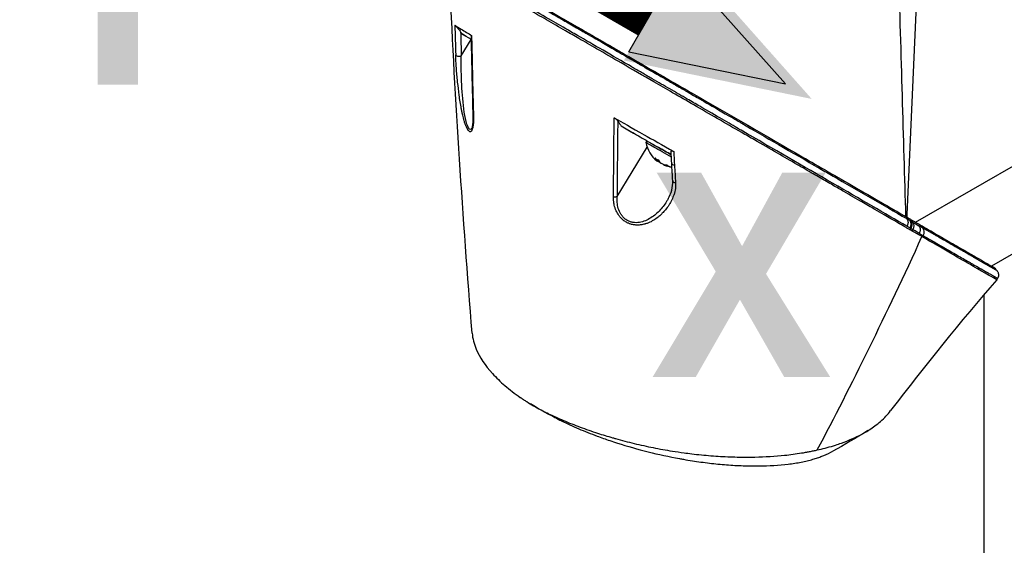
# Model space of a CAD drawing. Header units: millimetres. Extents: x 0 to 4378, y 0 to 2397.
# Tile 321 of 330: x 2554 to 2702, y 1828 to 1907. Entities that reach past the tile are written whole.
import ezdxf

# ---------------------------------------------------------------- set-up
doc = ezdxf.new("R2010")
doc.units = ezdxf.units.MM
doc.header["$LTSCALE"] = 0.2
for name, color, linetype in [('01_Object Line', 4, 'Continuous'), ('07_Special Line2', 76, 'Continuous'), ('12_Before Rev.Num.', 5, 'Continuous')]:
    doc.layers.add(name, color=color, linetype=linetype)
doc.layers.add('14_Mark', color=7, linetype='Continuous', true_color=0xe03c31)
doc.styles.add('Rainbow-5.0 Style', font='malgunsl.ttf')

# ---------------------------------------------------------------- blocks, each defined once
blk = doc.blocks.new('A$C36afca62')
h = blk.add_hatch(color=256)
h.dxf.hatch_style = 1
h.paths.add_polyline_path([(6, 0, 1), (-6, 0, 1)])
at = {"layer": '07_Special Line2'}
blk.add_hatch(color=256, dxfattribs=at).paths.add_polyline_path([(51.084, 29.494), (33.418, 25.878), (39.12, 16.002)])
at = {"layer": '12_Before Rev.Num.'}
blk.add_hatch(color=256, dxfattribs=at).paths.add_polyline_path([(0, 58.987), (-5.702, 41.88), (5.702, 41.88)])
at = {"layer": '14_Mark'}
blk.add_hatch(color=256, dxfattribs=at).paths.add_polyline_path([(51.084, -29.494), (39.12, -16.002), (33.418, -25.878)])
blk.add_circle((0, 0), 6)
at = {"layer": '07_Special Line2'}
for p, q in [((48.615, 28.068), (33.893, 25.055)), ((38.645, 16.825), (48.615, 28.068)), ((38.645, 16.825), (33.893, 25.055))]:
    blk.add_line(p, q, dxfattribs=at)
at = {"layer": '07_Special Line2', "const_width": 6}
blk.add_lwpolyline([(36.269, 20.94), (0, 0)], dxfattribs=at)
at = {"layer": '12_Before Rev.Num.'}
for p, q in [((0, 56.136), (-4.752, 41.88)), ((4.752, 41.88), (0, 56.136)), ((4.752, 41.88), (-4.752, 41.88))]:
    blk.add_line(p, q, dxfattribs=at)
at = {"layer": '12_Before Rev.Num.', "const_width": 6}
blk.add_lwpolyline([(0, 41.88), (0, 0)], dxfattribs=at)
at = {"layer": '14_Mark'}
for p, q in [((33.893, -25.055), (38.645, -16.825)), ((48.615, -28.068), (38.645, -16.825)), ((33.893, -25.055), (48.615, -28.068))]:
    blk.add_line(p, q, dxfattribs=at)
at = {"layer": '14_Mark', "const_width": 6}
blk.add_lwpolyline([(36.269, -20.94), (0, 0)], dxfattribs=at)
at = {"insert": (-21.407, -18.551), "char_height": 19.2, "attachment_point": 4, "style": 'Rainbow-5.0 Style'}
blk.add_mtext('{\\fMalgun Gothic Semilight|b1|i0|c129|p50;T}', dxfattribs=at)
at = {"layer": '07_Special Line2', "insert": (43.221, 5.18), "char_height": 19.2, "attachment_point": 4, "style": 'Rainbow-5.0 Style'}
blk.add_mtext('{\\fMalgun Gothic Semilight|b1|i0|c129|p50;Y}', dxfattribs=at)
at = {"layer": '12_Before Rev.Num.', "insert": (-24.704, 42.87), "char_height": 19.2, "attachment_point": 4, "style": 'Rainbow-5.0 Style'}
blk.add_mtext('{\\fMalgun Gothic Semilight|b1|i0|c129|p50;Z}', dxfattribs=at)
at = {"layer": '14_Mark', "insert": (36.133, -46.025), "char_height": 19.2, "attachment_point": 4, "style": 'Rainbow-5.0 Style'}
blk.add_mtext('{\\fMalgun Gothic Semilight|b1|i0|c129|p50;X}', dxfattribs=at)
blk = doc.blocks.new('A$C3fd8c262_1')
for p, q in [((-48.91, 1056.96), (-50.61, 1018.32)), ((-117.65, 1042.17), (-116.14, 1044.66)), ((-117.01, 1045.16), (-117.44, 1045.41)), ((-51.26, 1035.57), (-51.26, 1035.57)), ((-49.3, 1017.15), (-16.4, 1036.15)), ((-93.6, 1031.65), (-91.71, 1030.55)), ((-94.2, 1021.01), (-89.69, 1028.46)), ((-89.72, 1029.4), (-89.87, 1029.14)), ((-51.01, 1027.22), (-51.01, 1027.22)), ((-88, 1026.49), (-88.1, 1026.31)), ((-87.72, 1026.13), (-87.74, 1026.1)), ((-87.19, 1025.87), (-87.23, 1025.81)), ((-50.61, 1018.32), (-50.63, 1017.92)), ((-24.48, 1018.29), (-37.88, 1010.56)), ((-49.97, 1016.77), (-49.97, 1016.77)), ((-49.99, 1016.2), (-50.1, 1016)), ((-49.79, 1015.82), (-49.68, 1016.02)), ((-37.08, 1009.89), (-37.08, 1009.89)), ((-36.95, 1008.71), (-37.08, 1008.48)), ((-39, 1006.25), (-39, 739.09))]:
    blk.add_line(p, q)
for start, end in [(190.2388, 232.0131), (247.9842, 263.2518)]:
    blk.add_arc((-85.42, 1029.95), 4.52, start, end)
for centre, major_axis, ratio, start_param, end_param in [((-39.74, 1054.52), (19.5, -33.77), 0.57735, 0, 2.339416), ((-42.92, 1052.68), (19.5, -33.77), 0.57735, 0, 2.223644), ((-42.92, 1052.68), (19.5, -33.77), 0.57735, 0, 2.223644), ((545.53, 1456.77), (485.25, 793.42), 0.571965, 2.416804, 2.42289), ((-78.28, 1058.97), (-33.48, 0), 0.57735, 2.492352, 2.492357), ((-78.28, 1058.97), (-35, 0), 0.57735, 2.439019, 2.439024), ((555.84, 1455.19), (-493.57, -794.91), 0.577143, 5.56265, 5.56757), ((-87, 1027.84), (30.73, -17.74), 0.000024, 2.817309, 3.006026), ((889.26, 1657.38), (-682.42, -1287.02), 0.573887, 5.480173, 5.482211), ((883.97, 1654.27), (-678.78, -1280.44), 0.573825, 5.482155, 5.490384), ((-51.36, 1035.19), (0.209, 0.668), 0.389271, 4.215986, 4.216649), ((-48.71, 1037.45), (-5.56, 0), 0.57735, 1.101371, 1.101415), ((-78.28, 1044.52), (32.19, 0), 0.57735, 5.710474, 5.710486), ((-78.28, 1018.39), (-35.31, 0), 0.57735, 3.835573, 3.835581), ((-42.92, 1052.68), (17.55, -30.4), 0.57735, 5.161829, 5.161837), ((-86.88, 1027.42), (-2.99, 1.73), 0.000011, 4.42471, 6.283194), ((-86.73, 1027.68), (-2.99, 1.73), 0.000011, 4.483483, 5.134765), ((-85.67, 1030.1), (-2.25, -3.9), 0.57735, 5.955471, 6.202618), ((-86.14, 1030.37), (-2.14, -3.71), 0.816497, 6.198419, 6.36799), ((564.41, 1445.73), (-444.39, -818.33), 0.582049, 5.52716, 5.529889), ((-85.6, 1030.05), (-2.25, -3.9), 0.816497, 6.169141, 6.202651), ((-85.24, 1029.84), (-2.25, -3.9), 0.816497, 6.087697, 6.202651), ((-85.16, 1029.8), (-2.25, -3.9), 0.57735, 5.955471, 6.202618), ((-85.67, 1030.1), (-2.25, -3.9), 0.57735, 0.08054, 0.114044), ((-85.6, 1030.05), (-2.25, -3.9), 0.816497, 0.080573, 0.327719), ((-85.24, 1029.84), (-2.25, -3.9), 0.816497, 0.080573, 0.327719), ((-84.39, 1029.36), (-2.14, -3.71), 0.57735, 6.198386, 6.367958), ((-85.48, 1026.03), (-0.499, -0.028), 0.593353, 0.021487, 1.372534), ((550.83, 1436.85), (-435.14, -801.08), 0.58212, 5.529953, 5.533564), ((-78.28, 1042.07), (-35.75, 0), 0.57735, 1.092743, 1.092745), ((-85.33, 1023.39), (-0.499, -0.03), 0.595357, 0, 0.000029), ((-85.33, 1023.39), (-0.499, -0.03), 0.595357, 0.000029, 1.379275), ((-78.28, 1007.86), (35.42, 0), 0.57735, 0.683997, 0.683998), ((-108.46, 1049.96), (71.52, -41.33), 0.000458, 0.617321, 0.628447), ((-50.39, 1016.43), (0.5, 0.866), 0.81651, 4.712415, 6.027087), ((-48.86, 1015.55), (0.499, 0.867), 0.824099, 4.711513, 6.025545)]:
    blk.add_ellipse(centre, major_axis=major_axis, ratio=ratio, start_param=start_param, end_param=end_param)
for points, knots in [([(-11.5, 1040.26), (-11.68, 1044.46), (-12.54, 1048.99), (-15.49, 1058.06), (-17.53, 1062.53), (-21.27, 1068.85), (-22.62, 1070.87), (-26.19, 1075.64), (-28.5, 1078.24), (-33.56, 1083.02), (-36.29, 1085.1), (-39.03, 1086.72)], [0.000001, 0.000001, 0.000001, 0.000001, 1.509107, 1.509107, 2.980726, 2.980726, 3.709428, 3.709428, 4.786993, 4.786993, 5.948512, 5.948512, 5.948512, 5.948512]), ([(-39.19, 1081.09), (-37.11, 1079.47), (-35.09, 1077.6), (-29.86, 1072), (-26.88, 1067.93), (-21.84, 1059.14), (-19.84, 1054.49), (-17.11, 1045.24), (-16.4, 1040.72), (-16.4, 1036.57)], [0.633852, 0.633852, 0.633852, 0.633852, 1.529963, 1.529963, 3.044033, 3.044033, 4.566466, 4.566466, 6.088612, 6.088612, 6.088612, 6.088612]), ([(-50.1, 1016), (-50.13, 1016.02), (-50.17, 1016.04), (-50.23, 1016.08), (-50.26, 1016.09), (-50.36, 1016.15), (-50.43, 1016.19), (-50.62, 1016.3), (-50.75, 1016.38), (-50.98, 1016.5), (-51.06, 1016.56), (-51.51, 1016.81), (-51.87, 1017.02), (-52.49, 1017.38), (-52.74, 1017.52), (-53.33, 1017.86), (-53.67, 1018.06), (-54.47, 1018.52), (-54.94, 1018.79), (-56.05, 1019.44), (-56.7, 1019.81), (-58.25, 1020.71), (-59.17, 1021.23), (-60.64, 1022.08), (-61.18, 1022.4), (-62.36, 1023.08), (-63, 1023.45), (-64, 1024.02), (-64.35, 1024.23), (-65.5, 1024.89), (-66.33, 1025.37), (-68.12, 1026.4), (-69.09, 1026.96), (-71.21, 1028.19), (-72.37, 1028.86), (-74.18, 1029.9), (-74.81, 1030.27), (-76.66, 1031.33), (-77.89, 1032.04), (-80.3, 1033.44), (-81.48, 1034.12), (-83.73, 1035.41), (-84.78, 1036.02), (-86.78, 1037.18), (-87.72, 1037.72), (-90.3, 1039.21), (-91.95, 1040.16), (-94.84, 1041.83), (-96.06, 1042.54), (-98.19, 1043.77), (-99.09, 1044.29), (-100.65, 1045.18), (-101.31, 1045.56), (-102.93, 1046.5), (-103.88, 1047.05), (-105.26, 1047.85), (-105.71, 1048.11), (-106.38, 1048.49), (-106.6, 1048.62), (-106.92, 1048.81), (-107.03, 1048.87), (-107.19, 1048.96), (-107.25, 1048.99), (-107.33, 1049.04), (-107.35, 1049.06), (-107.41, 1049.09), (-107.43, 1049.1), (-107.46, 1049.12)], [-7.729592, -7.729592, -7.729592, -7.729592, -7.71044, -7.71044, -7.69072, -7.69072, -7.65201, -7.65201, -7.574312, -7.574312, -7.522506, -7.522506, -7.315221, -7.315221, -7.177151, -7.177151, -6.993063, -6.993063, -6.7477, -6.7477, -6.420577, -6.420577, -5.984557, -5.984557, -5.735856, -5.735856, -5.451942, -5.451942, -5.300422, -5.300422, -4.9539, -4.9539, -4.557704, -4.557704, -4.105179, -4.105179, -3.863816, -3.863816, -3.40942, -3.40942, -2.98401, -2.98401, -2.611687, -2.611687, -2.28576, -2.28576, -1.715015, -1.715015, -1.28633, -1.28633, -0.964845, -0.964845, -0.723574, -0.723574, -0.36177, -0.36177, -0.180858, -0.180858, -0.090444, -0.090444, -0.045229, -0.045229, -0.022617, -0.022617, -0.011309, -0.011309, -0.000001, -0.000001, -0.000001, -0.000001]), ([(-50.59, 1016.55), (-53.9, 1018.46), (-57.68, 1020.65), (-61.78, 1023.02), (-66.06, 1025.5), (-70.7, 1028.18), (-75.55, 1030.99), (-75.62, 1031.03), (-75.72, 1031.09), (-75.77, 1031.12), (-75.82, 1031.15), (-75.87, 1031.18), (-75.92, 1031.21), (-77.28, 1031.99), (-79.21, 1033.11), (-81.77, 1034.59), (-82.36, 1034.94), (-82.99, 1035.3), (-83.65, 1035.68), (-84.47, 1036.16), (-85.35, 1036.66), (-86.27, 1037.2), (-87.11, 1037.68), (-87.99, 1038.19), (-88.91, 1038.73), (-89.37, 1038.99), (-89.85, 1039.27), (-90.33, 1039.55), (-90.57, 1039.69), (-90.81, 1039.83), (-91.06, 1039.97), (-91.3, 1040.11), (-91.58, 1040.27), (-91.8, 1040.4), (-91.84, 1040.42), (-91.88, 1040.45), (-91.92, 1040.47), (-95.03, 1042.27), (-97.8, 1043.87), (-100.16, 1045.24), (-100.5, 1045.43), (-100.82, 1045.62), (-101.14, 1045.8), (-102.2, 1046.42), (-103.17, 1046.98), (-104.05, 1047.49), (-105.32, 1048.22), (-106.39, 1048.84), (-107.31, 1049.37)], [0, 0, 0, 0, 0.243156, 0.243156, 0.243156, 0.496094, 0.496094, 0.496094, 0.49988, 0.49988, 0.49988, 0.504451, 0.504451, 0.504451, 0.625, 0.625, 0.625, 0.652935, 0.652935, 0.652935, 0.6875, 0.6875, 0.6875, 0.71875, 0.71875, 0.71875, 0.734375, 0.734375, 0.734375, 0.742187, 0.742187, 0.742187, 0.75, 0.75, 0.75, 0.751384, 0.751384, 0.751384, 0.859711, 0.859711, 0.859711, 0.875, 0.875, 0.875, 0.92633, 0.92633, 0.92633, 1, 1, 1, 1]), ([(-106.51, 1049.99), (-105.56, 1049.44), (-104.49, 1048.83), (-103.32, 1048.15), (-103.29, 1048.13), (-103.25, 1048.11), (-103.22, 1048.1), (-102.61, 1047.74), (-101.98, 1047.38), (-101.31, 1046.99), (-100.98, 1046.8), (-100.64, 1046.61), (-100.29, 1046.41), (-100.12, 1046.31), (-99.95, 1046.2), (-99.77, 1046.1), (-99.69, 1046.05), (-99.6, 1046), (-99.51, 1045.95), (-99.51, 1045.95), (-99.51, 1045.95), (-99.5, 1045.95), (-99.41, 1045.9), (-99.29, 1045.82), (-99.23, 1045.79), (-98.42, 1045.32), (-97.36, 1044.71), (-96.02, 1043.93), (-95.36, 1043.55), (-94.62, 1043.13), (-93.82, 1042.66), (-93.42, 1042.43), (-93.01, 1042.19), (-92.57, 1041.94), (-92.36, 1041.82), (-92.14, 1041.69), (-91.91, 1041.56), (-91.8, 1041.49), (-91.69, 1041.43), (-91.57, 1041.36), (-91.53, 1041.34), (-91.48, 1041.31), (-91.43, 1041.28), (-91.42, 1041.28), (-91.41, 1041.27), (-91.4, 1041.26), (-91.34, 1041.23), (-91.24, 1041.17), (-91.23, 1041.16), (-90.92, 1040.98), (-90.09, 1040.5), (-88.74, 1039.72), (-88.06, 1039.33), (-87.25, 1038.87), (-86.32, 1038.33), (-85.86, 1038.06), (-85.36, 1037.77), (-84.84, 1037.47), (-84.57, 1037.31), (-84.3, 1037.16), (-84.02, 1037), (-83.88, 1036.92), (-83.74, 1036.83), (-83.6, 1036.75), (-83.53, 1036.71), (-83.46, 1036.67), (-83.38, 1036.63), (-83.36, 1036.61), (-83.33, 1036.6), (-83.3, 1036.58), (-83.29, 1036.57), (-83.28, 1036.57), (-83.27, 1036.56), (-83.23, 1036.54), (-83.17, 1036.5), (-83.16, 1036.5), (-82.05, 1035.85), (-79.88, 1034.6), (-76.81, 1032.83), (-76.59, 1032.7), (-76.37, 1032.57), (-76.14, 1032.44), (-76.03, 1032.37), (-75.91, 1032.31), (-75.79, 1032.24), (-75.74, 1032.2), (-75.68, 1032.17), (-75.62, 1032.14), (-75.59, 1032.12), (-75.56, 1032.1), (-75.53, 1032.08), (-75.49, 1032.06), (-75.46, 1032.04), (-75.44, 1032.03), (-72.03, 1030.06), (-67.98, 1027.72), (-63.68, 1025.23), (-63.03, 1024.86), (-62.37, 1024.47), (-61.71, 1024.09), (-58.01, 1021.96), (-54.19, 1019.74), (-50.63, 1017.69)], [0, 0, 0, 0, 0.06075, 0.06075, 0.06075, 0.0625, 0.0625, 0.0625, 0.09375, 0.09375, 0.09375, 0.109375, 0.109375, 0.109375, 0.117188, 0.117188, 0.117188, 0.120939, 0.120939, 0.120939, 0.121094, 0.121094, 0.121094, 0.125, 0.125, 0.125, 0.1875, 0.1875, 0.1875, 0.21875, 0.21875, 0.21875, 0.234375, 0.234375, 0.234375, 0.242188, 0.242188, 0.242188, 0.246094, 0.246094, 0.246094, 0.247666, 0.247666, 0.247666, 0.248047, 0.248047, 0.248047, 0.25, 0.25, 0.25, 0.3125, 0.3125, 0.3125, 0.34375, 0.34375, 0.34375, 0.359375, 0.359375, 0.359375, 0.367187, 0.367187, 0.367187, 0.371094, 0.371094, 0.371094, 0.373047, 0.373047, 0.373047, 0.373765, 0.373765, 0.373765, 0.374023, 0.374023, 0.374023, 0.37516, 0.37516, 0.37516, 0.484375, 0.484375, 0.484375, 0.492187, 0.492187, 0.492187, 0.496094, 0.496094, 0.496094, 0.498047, 0.498047, 0.498047, 0.498931, 0.498931, 0.498931, 0.5, 0.5, 0.5, 0.75, 0.75, 0.75, 0.788006, 0.788006, 0.788006, 1, 1, 1, 1]), ([(-106.19, 1050), (-105.57, 1049.64), (-104.93, 1049.27), (-103.6, 1048.51), (-102.93, 1048.12), (-100.84, 1046.91), (-99.4, 1046.08), (-96.93, 1044.65), (-95.93, 1044.08), (-94.34, 1043.16), (-93.77, 1042.83), (-92.52, 1042.11), (-91.86, 1041.73), (-89.43, 1040.32), (-87.66, 1039.3), (-84.9, 1037.71), (-83.91, 1037.14), (-77.34, 1033.34), (-71.7, 1030.09), (-65.7, 1026.62), (-65.06, 1026.25), (-63.07, 1025.11), (-61.75, 1024.34), (-59.1, 1022.81), (-57.77, 1022.04), (-55.13, 1020.52), (-53.83, 1019.77), (-52.28, 1018.88), (-51.97, 1018.7), (-51.43, 1018.39), (-51.22, 1018.26), (-50.86, 1018.05), (-50.68, 1017.95), (-50.43, 1017.81), (-50.42, 1017.8), (-50.12, 1017.63), (-49.99, 1017.55), (-49.73, 1017.4), (-49.6, 1017.33), (-49.37, 1017.19), (-49.27, 1017.14), (-49.1, 1017.04), (-49.04, 1017), (-48.9, 1016.92), (-48.83, 1016.88), (-48.55, 1016.72), (-48.35, 1016.61), (-47.88, 1016.34), (-47.6, 1016.18), (-46.24, 1015.39), (-45.23, 1014.8), (-43.43, 1013.76), (-42.63, 1013.3), (-40.58, 1012.12), (-39.51, 1011.51), (-38.59, 1010.97), (-38.45, 1010.89), (-38.06, 1010.66), (-37.85, 1010.55), (-37.56, 1010.38), (-37.48, 1010.33), (-37.48, 1010.33)], [0, 0, 0, 0, 0.264332, 0.264332, 0.528758, 0.528758, 1.056139, 1.056139, 1.406505, 1.406505, 1.606603, 1.606603, 1.835356, 1.835356, 2.445847, 2.445847, 2.794554, 2.794554, 4.769924, 4.769924, 5.00797, 5.00797, 5.526041, 5.526041, 6.089229, 6.089229, 6.695329, 6.695329, 6.850985, 6.850985, 6.965758, 6.965758, 7.072004, 7.072004, 7.117238, 7.117238, 7.152898, 7.152898, 7.188974, 7.188974, 7.2161, 7.2161, 7.234487, 7.234487, 7.254339, 7.254339, 7.310164, 7.310164, 7.395171, 7.395171, 7.733586, 7.733586, 8.048233, 8.048233, 8.627304, 8.627304, 8.751092, 8.751092, 8.989797, 8.989797, 9.251269, 9.251269, 9.251269, 9.251269]), ([(-118.61, 1046.79), (-118.61, 1046.79), (-118.6, 1046.79), (-118.59, 1046.78), (-118.59, 1046.77), (-118.57, 1046.75), (-118.55, 1046.73), (-118.5, 1046.69), (-118.48, 1046.66), (-118.41, 1046.59), (-118.37, 1046.55), (-118.27, 1046.43), (-118.21, 1046.36), (-118.06, 1046.19), (-117.99, 1046.1), (-117.85, 1045.94), (-117.79, 1045.86), (-117.75, 1045.8)], [0.0000002, 0.0000002, 0.0000002, 0.0000002, 0.0061129, 0.0061129, 0.0121826, 0.0121826, 0.0227896, 0.0227896, 0.0351343, 0.0351343, 0.0508386, 0.0508386, 0.0707889, 0.0707889, 0.094253, 0.094253, 0.1183109, 0.1183109, 0.1183109, 0.1183109]), ([(-118.61, 1046.79), (-118.35, 1046.64), (-117.98, 1046.4), (-117.14, 1045.88), (-116.56, 1045.54), (-116.1, 1045.25)], [0.000003, 0.000003, 0.000003, 0.000003, 0.596138, 0.596138, 1.498187, 1.498187, 1.498187, 1.498187]), ([(-117.44, 1045.41), (-117.49, 1045.48), (-117.54, 1045.55), (-117.65, 1045.68), (-117.7, 1045.74), (-117.75, 1045.8)], [0.00009515, 0.00009515, 0.00009515, 0.00009515, 0.04141577, 0.04141577, 0.08265735, 0.08265735, 0.08265735, 0.08265735]), ([(-116.13, 1045.25), (-116.13, 1045.26), (-116.13, 1045.26), (-116.13, 1045.26), (-116.13, 1045.27), (-116.12, 1045.26), (-116.11, 1045.26), (-116.1, 1045.25)], [0.07922317, 0.07922317, 0.07922317, 0.07922317, 0.0845377, 0.0845377, 0.10064264, 0.10064264, 0.11449111, 0.11449111, 0.11449111, 0.11449111]), ([(-117.65, 1042.17), (-117.76, 1042.11), (-117.96, 1042.06), (-118.15, 1042.09), (-118.34, 1042.13), (-118.47, 1042.24), (-118.49, 1042.33)], [0, 0, 0, 0, 0.497548, 0.497548, 0.497548, 1, 1, 1, 1]), ([(-115.82, 1033.04), (-115.82, 1032.86), (-115.81, 1032.7), (-115.82, 1032.54), (-115.82, 1032.38), (-115.82, 1032.26), (-115.83, 1032.09), (-115.84, 1031.93), (-115.86, 1031.78), (-115.88, 1031.64), (-115.89, 1031.57), (-115.9, 1031.5), (-115.91, 1031.44), (-115.92, 1031.38), (-115.93, 1031.33), (-115.95, 1031.28), (-116.01, 1031.04), (-116.09, 1030.87), (-116.2, 1030.8), (-116.25, 1030.77), (-116.3, 1030.76), (-116.35, 1030.77), (-116.46, 1030.8), (-116.57, 1030.92), (-116.66, 1031.07), (-116.73, 1031.18), (-116.81, 1031.33), (-116.88, 1031.49), (-116.9, 1031.52), (-116.91, 1031.55), (-116.92, 1031.57), (-116.95, 1031.65), (-116.98, 1031.73), (-117.01, 1031.81), (-117.03, 1031.86), (-117.05, 1031.91), (-117.06, 1031.96), (-117.11, 1032.1), (-117.17, 1032.28), (-117.21, 1032.41), (-117.28, 1032.68), (-117.36, 1032.97), (-117.43, 1033.28), (-117.47, 1033.44), (-117.51, 1033.62), (-117.54, 1033.8), (-117.58, 1033.97), (-117.61, 1034.14), (-117.64, 1034.29), (-117.76, 1034.91), (-117.87, 1035.59), (-117.96, 1036.27), (-118.05, 1036.93), (-118.12, 1037.55), (-118.19, 1038.24), (-118.2, 1038.26), (-118.2, 1038.28), (-118.2, 1038.3), (-118.24, 1038.66), (-118.27, 1039), (-118.3, 1039.34), (-118.33, 1039.68), (-118.36, 1039.98), (-118.38, 1040.33), (-118.38, 1040.35), (-118.38, 1040.37), (-118.39, 1040.39), (-118.41, 1040.72), (-118.43, 1041.02), (-118.45, 1041.35), (-118.45, 1041.37), (-118.45, 1041.38), (-118.45, 1041.4), (-118.47, 1041.72), (-118.48, 1041.97), (-118.49, 1042.33)], [0, 0, 0, 0, 0.03125, 0.03125, 0.03125, 0.0625, 0.0625, 0.0625, 0.09375, 0.09375, 0.09375, 0.110985, 0.110985, 0.110985, 0.125, 0.125, 0.125, 0.1875, 0.1875, 0.1875, 0.213151, 0.213151, 0.213151, 0.266654, 0.266654, 0.266654, 0.305187, 0.305187, 0.305187, 0.3125, 0.3125, 0.3125, 0.332554, 0.332554, 0.332554, 0.34375, 0.34375, 0.34375, 0.375, 0.375, 0.375, 0.4375, 0.4375, 0.4375, 0.469225, 0.469225, 0.469225, 0.5, 0.5, 0.5, 0.625, 0.625, 0.625, 0.746043, 0.746043, 0.746043, 0.75, 0.75, 0.75, 0.8125, 0.8125, 0.8125, 0.875, 0.875, 0.875, 0.877935, 0.877935, 0.877935, 0.9375, 0.9375, 0.9375, 0.940676, 0.940676, 0.940676, 1, 1, 1, 1]), ([(-116.04, 1031.3), (-116.11, 1031.18), (-116.18, 1031.1), (-116.45, 1031.1), (-116.64, 1031.43), (-116.96, 1032.42), (-117.09, 1033.05), (-117.39, 1035.02), (-117.51, 1036.45), (-117.64, 1039.21), (-117.68, 1040.58), (-117.65, 1041.74)], [0.1882651, 0.1882651, 0.1882651, 0.1882651, 0.25, 0.25, 0.375, 0.375, 0.5, 0.5, 0.75, 0.75, 1, 1, 1, 1]), ([(-117.65, 1041.74), (-117.65, 1041.82), (-117.65, 1041.89), (-117.65, 1042.04), (-117.65, 1042.11), (-117.65, 1042.17)], [0, 0, 0, 0, 0.499955, 0.499955, 1, 1, 1, 1]), ([(-116.04, 1031.31), (-116.02, 1031.33), (-116, 1031.39), (-115.95, 1031.56), (-115.93, 1031.68), (-115.88, 1032.01), (-115.86, 1032.25), (-115.85, 1032.71), (-115.85, 1032.92), (-115.86, 1033.14)], [0, 0, 0, 0, 0.0585315, 0.0585315, 0.1278996, 0.1278996, 0.2330482, 0.2330482, 0.3149731, 0.3149731, 0.3149731, 0.3149731]), ([(-94.63, 1032.86), (-94.61, 1032.85), (-94.58, 1032.83), (-94.53, 1032.8), (-94.5, 1032.78), (-94.42, 1032.71), (-94.37, 1032.66), (-94.23, 1032.53), (-94.16, 1032.44), (-94.1, 1032.37)], [0, 0, 0, 0, 0.00895126, 0.00895126, 0.01944765, 0.01944765, 0.04220813, 0.04220813, 0.0762287, 0.0762287, 0.0762287, 0.0762287]), ([(-94.63, 1032.86), (-93.52, 1032.24), (-91.97, 1031.35), (-88.93, 1029.63), (-87.37, 1028.76), (-85.68, 1027.78)], [0.0000029, 0.0000029, 0.0000029, 0.0000029, 0.3832328, 0.3832328, 0.6375563, 0.6375563, 0.6375563, 0.6375563]), ([(-94.1, 1032.37), (-94.02, 1032.25), (-93.93, 1032.13), (-93.77, 1031.89), (-93.68, 1031.77), (-93.6, 1031.65)], [-0.1435857, -0.1435857, -0.1435857, -0.1435857, -0.0718018, -0.0718018, -0.0000074, -0.0000074, -0.0000074, -0.0000074]), ([(-93.6, 1031.65), (-92.93, 1031.26), (-92.25, 1030.87), (-91.58, 1030.48), (-90.81, 1030.03), (-90.04, 1029.59), (-89.27, 1029.14), (-89.25, 1029.13), (-89.23, 1029.12), (-89.21, 1029.11), (-88.15, 1028.5), (-87.09, 1027.89), (-86.05, 1027.29)], [0.0000092, 0.0000092, 0.0000092, 0.0000092, 0.2496691, 0.2496691, 0.2496691, 0.5366951, 0.5366951, 0.5366951, 0.5448948, 0.5448948, 0.5448948, 0.9401326, 0.9401326, 0.9401326, 0.9401326]), ([(-86.08, 1027.77), (-86.08, 1027.77), (-86.08, 1027.77), (-86.08, 1027.82), (-86.07, 1027.84), (-86.03, 1027.87), (-86, 1027.88), (-85.95, 1027.88), (-85.92, 1027.88), (-85.86, 1027.86), (-85.82, 1027.85), (-85.77, 1027.83), (-85.75, 1027.82), (-85.72, 1027.8), (-85.7, 1027.79), (-85.68, 1027.78)], [0.0696235, 0.0696235, 0.0696235, 0.0696235, 0.0704873, 0.0704873, 0.0988763, 0.0988763, 0.1227668, 0.1227668, 0.1415958, 0.1415958, 0.1576899, 0.1576899, 0.1672569, 0.1672569, 0.176809, 0.176809, 0.176809, 0.176809]), ([(-85.4, 1023.09), (-85.39, 1022.8), (-85.4, 1022.49), (-85.44, 1022.2), (-85.49, 1021.89), (-85.56, 1021.6), (-85.64, 1021.33), (-85.65, 1021.32), (-85.65, 1021.31), (-85.65, 1021.3), (-85.74, 1021.03), (-85.85, 1020.76), (-85.97, 1020.5), (-86.09, 1020.25), (-86.23, 1020), (-86.37, 1019.77), (-86.38, 1019.76), (-86.39, 1019.74), (-86.4, 1019.72), (-86.57, 1019.47), (-86.74, 1019.23), (-86.94, 1019), (-87.08, 1018.83), (-87.23, 1018.66), (-87.4, 1018.49), (-87.45, 1018.43), (-87.51, 1018.38), (-87.57, 1018.32), (-87.72, 1018.18), (-87.87, 1018.05), (-88.03, 1017.92), (-88.25, 1017.75), (-88.45, 1017.61), (-88.7, 1017.46), (-88.84, 1017.37), (-88.97, 1017.3), (-89.1, 1017.23), (-89.22, 1017.18), (-89.34, 1017.12), (-89.47, 1017.07), (-89.62, 1017.01), (-89.77, 1016.95), (-89.91, 1016.91), (-89.95, 1016.9), (-89.99, 1016.88), (-90.03, 1016.87), (-90.13, 1016.85), (-90.23, 1016.82), (-90.35, 1016.8), (-90.52, 1016.76), (-90.69, 1016.74), (-90.86, 1016.73), (-90.93, 1016.72), (-90.99, 1016.72), (-91.06, 1016.72), (-91.15, 1016.72), (-91.24, 1016.72), (-91.36, 1016.72), (-91.44, 1016.73), (-91.52, 1016.74), (-91.6, 1016.75), (-91.79, 1016.77), (-91.96, 1016.81), (-92.15, 1016.86), (-92.26, 1016.9), (-92.38, 1016.94), (-92.5, 1016.99), (-92.56, 1017.02), (-92.62, 1017.05), (-92.68, 1017.07), (-92.85, 1017.16), (-93.01, 1017.26), (-93.17, 1017.37), (-93.32, 1017.49), (-93.46, 1017.61), (-93.59, 1017.75), (-93.6, 1017.75), (-93.61, 1017.76), (-93.61, 1017.77), (-93.73, 1017.89), (-93.84, 1018.03), (-93.94, 1018.17), (-94.11, 1018.4), (-94.24, 1018.65), (-94.33, 1018.86), (-94.37, 1018.93), (-94.4, 1019.01), (-94.43, 1019.09), (-94.54, 1019.37), (-94.62, 1019.68), (-94.66, 1019.95), (-94.67, 1019.97), (-94.67, 1020), (-94.68, 1020.03), (-94.69, 1020.1), (-94.7, 1020.18), (-94.71, 1020.26), (-94.72, 1020.33), (-94.72, 1020.4), (-94.73, 1020.46), (-94.73, 1020.47), (-94.73, 1020.48), (-94.73, 1020.49), (-94.74, 1020.63), (-94.74, 1020.77), (-94.74, 1020.95)], [0, 0, 0, 0, 0.06061, 0.06061, 0.06061, 0.122541, 0.122541, 0.122541, 0.125, 0.125, 0.125, 0.18804, 0.18804, 0.18804, 0.25, 0.25, 0.25, 0.254168, 0.254168, 0.254168, 0.323919, 0.323919, 0.323919, 0.375, 0.375, 0.375, 0.39207, 0.39207, 0.39207, 0.4375, 0.4375, 0.4375, 0.5, 0.5, 0.5, 0.533908, 0.533908, 0.533908, 0.5625, 0.5625, 0.5625, 0.59375, 0.59375, 0.59375, 0.602455, 0.602455, 0.602455, 0.625, 0.625, 0.625, 0.65625, 0.65625, 0.65625, 0.669312, 0.669312, 0.669312, 0.6875, 0.6875, 0.6875, 0.700546, 0.700546, 0.700546, 0.731289, 0.731289, 0.731289, 0.75, 0.75, 0.75, 0.759109, 0.759109, 0.759109, 0.785061, 0.785061, 0.785061, 0.81088, 0.81088, 0.81088, 0.8125, 0.8125, 0.8125, 0.835978, 0.835978, 0.835978, 0.875, 0.875, 0.875, 0.888263, 0.888263, 0.888263, 0.9375, 0.9375, 0.9375, 0.942362, 0.942362, 0.942362, 0.956225, 0.956225, 0.956225, 0.96875, 0.96875, 0.96875, 0.970886, 0.970886, 0.970886, 1, 1, 1, 1]), ([(-86.51, 1020.69), (-86.29, 1021.09), (-86.11, 1021.52), (-85.86, 1022.41), (-85.8, 1022.89), (-85.83, 1023.36)], [0, 0, 0, 0, 0.179289, 0.179289, 0.3658999, 0.3658999, 0.3658999, 0.3658999]), ([(-86.51, 1020.69), (-86.59, 1020.54), (-86.67, 1020.4), (-86.76, 1020.26), (-86.91, 1020.01), (-87.08, 1019.76), (-87.27, 1019.52), (-87.46, 1019.29), (-87.66, 1019.05), (-87.87, 1018.84), (-88.3, 1018.4), (-88.77, 1018.01), (-89.31, 1017.7), (-89.58, 1017.54), (-89.86, 1017.4), (-90.16, 1017.3), (-90.46, 1017.19), (-90.77, 1017.12), (-91.09, 1017.09), (-91.26, 1017.08), (-91.42, 1017.08), (-91.58, 1017.09), (-91.75, 1017.11), (-91.91, 1017.13), (-92.07, 1017.18), (-92.23, 1017.22), (-92.39, 1017.28), (-92.54, 1017.36), (-92.69, 1017.43), (-92.83, 1017.52), (-92.97, 1017.62), (-93.1, 1017.72), (-93.22, 1017.84), (-93.33, 1017.96), (-93.44, 1018.08), (-93.54, 1018.21), (-93.62, 1018.35), (-93.8, 1018.63), (-93.92, 1018.92), (-94.02, 1019.22), (-94.11, 1019.52), (-94.16, 1019.82), (-94.19, 1020.12), (-94.2, 1020.19), (-94.2, 1020.26), (-94.21, 1020.34), (-94.21, 1020.41), (-94.21, 1020.48), (-94.21, 1020.55)], [0.2223398, 0.2223398, 0.2223398, 0.2223398, 0.2582563, 0.2582563, 0.2582563, 0.3228204, 0.3228204, 0.3228204, 0.3873844, 0.3873844, 0.3873844, 0.5165126, 0.5165126, 0.5165126, 0.5810767, 0.5810767, 0.5810767, 0.6456407, 0.6456407, 0.6456407, 0.6779228, 0.6779228, 0.6779228, 0.7102048, 0.7102048, 0.7102048, 0.7424869, 0.7424869, 0.7424869, 0.7747689, 0.7747689, 0.7747689, 0.8070509, 0.8070509, 0.8070509, 0.839333, 0.839333, 0.839333, 0.903897, 0.903897, 0.903897, 0.9684611, 0.9684611, 0.9684611, 0.9846021, 0.9846021, 0.9846021, 1, 1, 1, 1]), ([(-50.17, 1017.42), (-50.22, 1017.45), (-50.27, 1017.48), (-50.32, 1017.51), (-50.35, 1017.52), (-50.37, 1017.54), (-50.4, 1017.55), (-50.48, 1017.6), (-50.55, 1017.64), (-50.63, 1017.69)], [0, 0, 0, 0, 0.33333, 0.33333, 0.33333, 0.5, 0.5, 0.5, 1, 1, 1, 1]), ([(-50.63, 1017.69), (-50.6, 1017.66), (-50.58, 1017.62), (-50.55, 1017.58), (-50.53, 1017.54), (-50.51, 1017.5), (-50.49, 1017.46), (-50.47, 1017.41), (-50.46, 1017.36), (-50.45, 1017.31), (-50.44, 1017.27), (-50.43, 1017.21), (-50.43, 1017.16), (-50.43, 1017.11), (-50.43, 1017.05), (-50.44, 1017), (-50.45, 1016.95), (-50.46, 1016.89), (-50.47, 1016.84), (-50.49, 1016.79), (-50.5, 1016.74), (-50.52, 1016.69), (-50.54, 1016.64), (-50.57, 1016.59), (-50.59, 1016.55)], [0, 0, 0, 0, 0.125, 0.125, 0.125, 0.25, 0.25, 0.25, 0.375, 0.375, 0.375, 0.5, 0.5, 0.5, 0.625, 0.625, 0.625, 0.75, 0.75, 0.75, 0.875, 0.875, 0.875, 1, 1, 1, 1]), ([(-50.13, 1016.28), (-50.1, 1016.32), (-50.08, 1016.37), (-50.06, 1016.42), (-50.04, 1016.47), (-50.02, 1016.52), (-50.01, 1016.57), (-49.99, 1016.62), (-49.98, 1016.68), (-49.98, 1016.73), (-49.97, 1016.79), (-49.97, 1016.84), (-49.97, 1016.89), (-49.97, 1016.95), (-49.98, 1017), (-49.99, 1017.05), (-50, 1017.1), (-50.01, 1017.15), (-50.03, 1017.19), (-50.05, 1017.24), (-50.07, 1017.28), (-50.09, 1017.32), (-50.12, 1017.35), (-50.14, 1017.39), (-50.17, 1017.42)], [0, 0, 0, 0, 0.125, 0.125, 0.125, 0.25, 0.25, 0.25, 0.375, 0.375, 0.375, 0.5, 0.5, 0.5, 0.625, 0.625, 0.625, 0.75, 0.75, 0.75, 0.875, 0.875, 0.875, 1, 1, 1, 1]), ([(-49.72, 1017.16), (-49.82, 1017.22), (-49.92, 1017.28), (-50.02, 1017.33), (-50.02, 1017.34), (-50.03, 1017.34), (-50.03, 1017.34)], [0, 0, 0, 0, 0.96178, 0.96178, 0.96178, 1, 1, 1, 1]), ([(-49.99, 1016.2), (-49.96, 1016.24), (-49.94, 1016.29), (-49.92, 1016.34), (-49.9, 1016.39), (-49.88, 1016.44), (-49.87, 1016.49), (-49.85, 1016.54), (-49.84, 1016.6), (-49.84, 1016.65), (-49.83, 1016.7), (-49.83, 1016.76), (-49.83, 1016.81), (-49.83, 1016.86), (-49.84, 1016.92), (-49.85, 1016.97), (-49.86, 1017.02), (-49.87, 1017.06), (-49.89, 1017.11), (-49.91, 1017.15), (-49.93, 1017.2), (-49.95, 1017.23), (-49.98, 1017.27), (-50, 1017.31), (-50.03, 1017.34)], [0, 0, 0, 0, 0.125, 0.125, 0.125, 0.25, 0.25, 0.25, 0.375, 0.375, 0.375, 0.5, 0.5, 0.5, 0.625, 0.625, 0.625, 0.75, 0.75, 0.75, 0.875, 0.875, 0.875, 1, 1, 1, 1]), ([(-49.72, 1017.16), (-49.72, 1017.16), (-49.72, 1017.16), (-49.72, 1017.16), (-49.41, 1016.98), (-49.11, 1016.81), (-48.8, 1016.63)], [0, 0, 0, 0, 0.008616, 0.008616, 0.008616, 1, 1, 1, 1]), ([(-48.2, 1016.28), (-48.3, 1016.34), (-48.4, 1016.4), (-48.49, 1016.45), (-48.49, 1016.45), (-48.49, 1016.45), (-48.5, 1016.45), (-48.6, 1016.52), (-48.7, 1016.57), (-48.8, 1016.63)], [0, 0, 0, 0, 0.4462026, 0.4462026, 0.4462026, 0.4637704, 0.4637704, 0.4637704, 1, 1, 1, 1]), ([(-48.8, 1016.63), (-48.77, 1016.6), (-48.75, 1016.56), (-48.72, 1016.52), (-48.7, 1016.49), (-48.68, 1016.44), (-48.66, 1016.4), (-48.64, 1016.35), (-48.63, 1016.31), (-48.62, 1016.26), (-48.61, 1016.21), (-48.6, 1016.16), (-48.6, 1016.1), (-48.6, 1016.05), (-48.6, 1015.99), (-48.61, 1015.94), (-48.61, 1015.89), (-48.62, 1015.83), (-48.64, 1015.78), (-48.65, 1015.73), (-48.67, 1015.68), (-48.69, 1015.63), (-48.71, 1015.58), (-48.73, 1015.53), (-48.76, 1015.49)], [0, 0, 0, 0, 0.125, 0.125, 0.125, 0.25, 0.25, 0.25, 0.375, 0.375, 0.375, 0.5, 0.5, 0.5, 0.625, 0.625, 0.625, 0.75, 0.75, 0.75, 0.875, 0.875, 0.875, 1, 1, 1, 1]), ([(-49.79, 1015.82), (-49.83, 1015.85), (-49.87, 1015.87), (-49.91, 1015.89), (-49.96, 1015.92), (-50.02, 1015.95), (-50.07, 1015.98), (-50.08, 1015.99), (-50.09, 1015.99), (-50.1, 1016)], [0, 0, 0, 0, 0.3844855, 0.3844855, 0.3844855, 0.8996816, 0.8996816, 0.8996816, 1, 1, 1, 1]), ([(-48.33, 1014.98), (-48.58, 1015.12), (-48.88, 1015.3), (-49.34, 1015.56), (-49.48, 1015.64), (-49.79, 1015.82)], [-0.3053506, -0.3053506, -0.3053506, -0.3053506, -0.1855765, -0.1855765, 0, 0, 0, 0]), ([(-48.76, 1015.49), (-48.86, 1015.55), (-48.96, 1015.61), (-49.17, 1015.72), (-49.27, 1015.78), (-49.47, 1015.9), (-49.58, 1015.96), (-49.68, 1016.02)], [0, 0, 0, 0, 0.332984, 0.332984, 0.66214, 0.66214, 1, 1, 1, 1]), ([(-48.76, 1015.49), (-48.65, 1015.43), (-48.55, 1015.37), (-48.45, 1015.31), (-48.35, 1015.25), (-48.25, 1015.19), (-48.15, 1015.14)], [0, 0, 0, 0, 0.501604, 0.501604, 0.501604, 1, 1, 1, 1]), ([(-37.08, 1008.48), (-37.08, 1008.48), (-37.11, 1008.5), (-37.5, 1008.72), (-38.76, 1009.45), (-42.6, 1011.67), (-45.19, 1013.17), (-48.33, 1014.98)], [0.4585807, 0.4585807, 0.4585807, 0.4585807, 0.5, 0.5, 0.75, 0.75, 1, 1, 1, 1]), ([(-48.15, 1015.14), (-47.75, 1014.9), (-47.35, 1014.68), (-46.97, 1014.46), (-46.2, 1014.01), (-45.47, 1013.59), (-44.78, 1013.19), (-44.08, 1012.8), (-43.43, 1012.42), (-42.82, 1012.07), (-42.2, 1011.72), (-41.63, 1011.39), (-41.1, 1011.08), (-40.94, 1010.99), (-40.78, 1010.9), (-40.63, 1010.81), (-40.28, 1010.61), (-39.96, 1010.43), (-39.66, 1010.25), (-39.22, 1010), (-38.83, 1009.78), (-38.49, 1009.59), (-38.42, 1009.54), (-38.35, 1009.5), (-38.28, 1009.46), (-38.27, 1009.46), (-38.26, 1009.45), (-38.25, 1009.45), (-38.17, 1009.4), (-38.09, 1009.36), (-38.02, 1009.32), (-37.97, 1009.29), (-37.91, 1009.26), (-37.86, 1009.23), (-37.8, 1009.19), (-37.74, 1009.15), (-37.68, 1009.12), (-37.66, 1009.11), (-37.65, 1009.1), (-37.63, 1009.1), (-37.62, 1009.09), (-37.61, 1009.08), (-37.6, 1009.08), (-37.59, 1009.07), (-37.57, 1009.06), (-37.55, 1009.05), (-37.53, 1009.04), (-37.5, 1009.02), (-37.47, 1009.01), (-37.47, 1009.01), (-37.47, 1009), (-37.47, 1009), (-37.45, 1009), (-37.44, 1008.99), (-37.42, 1008.98), (-37.41, 1008.97), (-37.39, 1008.96), (-37.37, 1008.95), (-37.36, 1008.94), (-37.34, 1008.93), (-37.33, 1008.92), (-37.3, 1008.91), (-37.27, 1008.89), (-37.25, 1008.88), (-37.24, 1008.87), (-37.23, 1008.87), (-37.22, 1008.86), (-37.22, 1008.86), (-37.21, 1008.86), (-37.21, 1008.86), (-37.2, 1008.85), (-37.2, 1008.85), (-37.2, 1008.85), (-37.17, 1008.83), (-37.14, 1008.82), (-37.12, 1008.81), (-37.12, 1008.81), (-37.11, 1008.8), (-37.11, 1008.8), (-37.07, 1008.78), (-37.05, 1008.77), (-37.03, 1008.76), (-37.01, 1008.75), (-37, 1008.74), (-36.99, 1008.74), (-36.99, 1008.73), (-36.99, 1008.73), (-36.98, 1008.73), (-36.98, 1008.73), (-36.98, 1008.73), (-36.98, 1008.73), (-36.98, 1008.73), (-36.97, 1008.73), (-36.97, 1008.73), (-36.97, 1008.72), (-36.97, 1008.72), (-36.96, 1008.72), (-36.96, 1008.72), (-36.96, 1008.72), (-36.95, 1008.72), (-36.95, 1008.72), (-36.95, 1008.71), (-36.95, 1008.71), (-36.95, 1008.71), (-36.95, 1008.71), (-36.95, 1008.71)], [0, 0, 0, 0, 0.0328446, 0.0328446, 0.0328446, 0.0985138, 0.0985138, 0.0985138, 0.1641547, 0.1641547, 0.1641547, 0.2297652, 0.2297652, 0.2297652, 0.25, 0.25, 0.25, 0.2953384, 0.2953384, 0.2953384, 0.3608171, 0.3608171, 0.3608171, 0.375, 0.375, 0.375, 0.3771622, 0.3771622, 0.3771622, 0.3935085, 0.3935085, 0.3935085, 0.40625, 0.40625, 0.40625, 0.421875, 0.421875, 0.421875, 0.4259298, 0.4259298, 0.4259298, 0.4296875, 0.4296875, 0.4296875, 0.4375, 0.4375, 0.4375, 0.4453125, 0.4453125, 0.4453125, 0.4456636, 0.4456636, 0.4456636, 0.4492188, 0.4492188, 0.4492188, 0.453125, 0.453125, 0.453125, 0.4581686, 0.4581686, 0.4581686, 0.46875, 0.46875, 0.46875, 0.4726563, 0.4726563, 0.4726563, 0.4752169, 0.4752169, 0.4752169, 0.4765625, 0.4765625, 0.4765625, 0.484375, 0.484375, 0.484375, 0.4862573, 0.4862573, 0.4862573, 0.5, 0.5, 0.5, 0.515625, 0.515625, 0.515625, 0.5234375, 0.5234375, 0.5234375, 0.5245697, 0.5245697, 0.5245697, 0.5273438, 0.5273438, 0.5273438, 0.53125, 0.53125, 0.53125, 0.5383717, 0.5383717, 0.5383717, 0.546875, 0.546875, 0.546875, 0.5493309, 0.5493309, 0.5493309, 0.5493309]), ([(-37.08, 1009.89), (-37.05, 1009.86), (-37.03, 1009.83), (-36.98, 1009.76), (-36.95, 1009.72), (-36.9, 1009.62), (-36.87, 1009.55), (-36.83, 1009.39), (-36.81, 1009.29), (-36.82, 1009.09), (-36.84, 1008.99), (-36.89, 1008.83), (-36.92, 1008.77), (-36.95, 1008.71)], [0, 0, 0, 0, 0.0139189, 0.0139189, 0.0291255, 0.0291255, 0.0509681, 0.0509681, 0.0798356, 0.0798356, 0.1115128, 0.1115128, 0.1304525, 0.1304525, 0.1304525, 0.1304525]), ([(-116.01, 1000.47), (-115.94, 999.68), (-115.74, 998.88), (-114.88, 996.84), (-114.06, 995.61), (-112.39, 993.77), (-111.76, 993.16), (-110.38, 991.97), (-109.61, 991.37), (-108.78, 990.8)], [2.0243911, 2.0243911, 2.0243911, 2.0243911, 2.1640026, 2.1640026, 2.3735982, 2.3735982, 2.4799234, 2.4799234, 2.5869348, 2.5869348, 2.5869348, 2.5869348]), ([(-108.78, 990.8), (-108.76, 990.79), (-108.74, 990.78), (-108.7, 990.75), (-108.68, 990.73), (-108.62, 990.69), (-108.58, 990.67), (-108.46, 990.59), (-108.38, 990.53), (-108.14, 990.37), (-107.97, 990.27), (-107.47, 989.95), (-107.13, 989.74), (-106.41, 989.34), (-106.05, 989.13), (-105.49, 988.84), (-105.3, 988.74), (-105.01, 988.59), (-104.91, 988.55), (-104.77, 988.47), (-104.72, 988.45), (-104.65, 988.41), (-104.62, 988.4), (-104.57, 988.38), (-104.54, 988.36), (-104.52, 988.35)], [0.000006, 0.000006, 0.000006, 0.000006, 0.0077656, 0.0077656, 0.0144608, 0.0144608, 0.0278513, 0.0278513, 0.0546324, 0.0546324, 0.1081958, 0.1081958, 0.2151263, 0.2151263, 0.321952, 0.321952, 0.3753541, 0.3753541, 0.4020519, 0.4020519, 0.4154008, 0.4154008, 0.4220656, 0.4220656, 0.4297877, 0.4297877, 0.4297877, 0.4297877]), ([(-104.52, 988.35), (-104.18, 988.19), (-103.83, 988.02), (-103.47, 987.86), (-103.08, 987.68), (-102.68, 987.5), (-102.27, 987.33), (-101.86, 987.16), (-101.45, 986.99), (-101.03, 986.82), (-100.62, 986.66), (-100.19, 986.49), (-99.77, 986.34), (-98.91, 986.02), (-98.04, 985.71), (-97.14, 985.42), (-96.4, 985.18), (-95.65, 984.95), (-94.88, 984.73), (-94.73, 984.69), (-94.58, 984.64), (-94.42, 984.6), (-93.5, 984.34), (-92.56, 984.1), (-91.62, 983.87), (-90.68, 983.64), (-89.73, 983.43), (-88.77, 983.24), (-87.81, 983.05), (-86.85, 982.88), (-85.88, 982.72), (-85.3, 982.63), (-84.72, 982.55), (-84.13, 982.47), (-83.75, 982.41), (-83.36, 982.36), (-82.98, 982.32), (-82, 982.2), (-81.04, 982.1), (-80.08, 982.03), (-79.11, 981.95), (-78.16, 981.89), (-77.21, 981.86), (-76.26, 981.82), (-75.32, 981.81), (-74.39, 981.81), (-74.08, 981.82), (-73.77, 981.82), (-73.47, 981.83), (-71.92, 981.86), (-70.43, 981.95), (-69, 982.1), (-68.14, 982.19), (-67.29, 982.3), (-66.47, 982.44), (-66.27, 982.47), (-66.06, 982.5), (-65.86, 982.54), (-65.81, 982.55), (-65.76, 982.56), (-65.71, 982.57), (-65.66, 982.58), (-65.61, 982.59), (-65.56, 982.59), (-65.46, 982.61), (-65.36, 982.63), (-65.26, 982.65), (-65.16, 982.67), (-65.06, 982.69), (-64.96, 982.71), (-64.86, 982.73), (-64.76, 982.75), (-64.66, 982.77), (-64.56, 982.79), (-64.47, 982.81), (-64.37, 982.83), (-64.27, 982.85), (-64.17, 982.87), (-64.08, 982.9)], [0, 0, 0, 0, 0.0296065, 0.0296065, 0.0296065, 0.0625552, 0.0625552, 0.0625552, 0.0956223, 0.0956223, 0.0956223, 0.1287583, 0.1287583, 0.1287583, 0.1950345, 0.1950345, 0.1950345, 0.25, 0.25, 0.25, 0.2609996, 0.2609996, 0.2609996, 0.3271356, 0.3271356, 0.3271356, 0.3936018, 0.3936018, 0.3936018, 0.4600955, 0.4600955, 0.4600955, 0.5, 0.5, 0.5, 0.5264171, 0.5264171, 0.5264171, 0.593228, 0.593228, 0.593228, 0.6604161, 0.6604161, 0.6604161, 0.7276097, 0.7276097, 0.7276097, 0.75, 0.75, 0.75, 0.8628411, 0.8628411, 0.8628411, 0.9313886, 0.9313886, 0.9313886, 0.9485533, 0.9485533, 0.9485533, 0.9528443, 0.9528443, 0.9528443, 0.957135, 0.957135, 0.957135, 0.9657149, 0.9657149, 0.9657149, 0.9742923, 0.9742923, 0.9742923, 0.9828662, 0.9828662, 0.9828662, 0.9914358, 0.9914358, 0.9914358, 0.999992, 0.999992, 0.999992, 0.999992]), ([(-64.08, 982.9), (-63.27, 983.07), (-62.5, 983.27), (-61.54, 983.57), (-61.43, 983.6), (-61.03, 983.73), (-60.74, 983.83), (-59.35, 984.32), (-58.33, 984.77), (-57.28, 985.33), (-57.16, 985.39), (-56.77, 985.62), (-56.51, 985.77), (-55.97, 986.12), (-55.69, 986.31), (-55.13, 986.73), (-54.84, 986.95), (-53.98, 987.71), (-53.47, 988.25), (-53.05, 988.81)], [0.000234, 0.000234, 0.000234, 0.000234, 0.319634, 0.319634, 0.361124, 0.361124, 0.471797, 0.471797, 0.914416, 0.914416, 0.9732, 0.9732, 1.107816, 1.107816, 1.261595, 1.261595, 1.436675, 1.436675, 1.825515, 1.825515, 1.825515, 1.825515]), ([(-102.56, 987.27), (-101.73, 986.86), (-100.87, 986.46), (-99.09, 985.7), (-98.16, 985.33), (-96.59, 984.75), (-95.94, 984.52), (-94.92, 984.17), (-94.54, 984.05), (-91.14, 982.97), (-87.97, 982.17), (-84.6, 981.55), (-84.4, 981.52), (-83.77, 981.41), (-83.32, 981.33), (-82.45, 981.2), (-82.02, 981.14), (-81.16, 981.02), (-80.73, 980.96), (-79.88, 980.86), (-79.45, 980.82), (-78.17, 980.69), (-77.32, 980.62), (-75.65, 980.53), (-74.84, 980.5), (-73.66, 980.48), (-73.28, 980.48), (-71.33, 980.5), (-69.85, 980.59), (-68.12, 980.8), (-67.79, 980.85), (-67.14, 980.95), (-66.82, 981.01), (-66.19, 981.13), (-65.89, 981.2), (-65.31, 981.34), (-65.03, 981.41), (-64.64, 981.52), (-64.51, 981.56), (-64.15, 981.67), (-63.92, 981.75), (-63.48, 981.91), (-63.29, 981.99), (-62.61, 982.26), (-62.16, 982.48), (-61.75, 982.71)], [0.000005, 0.000005, 0.000005, 0.000005, 0.319511, 0.319511, 0.639479, 0.639479, 0.852403, 0.852403, 0.973891, 0.973891, 1.947625, 1.947625, 2.010365, 2.010365, 2.139691, 2.139691, 2.265575, 2.265575, 2.393345, 2.393345, 2.521559, 2.521559, 2.781941, 2.781941, 3.041001, 3.041001, 3.166048, 3.166048, 3.692233, 3.692233, 3.821507, 3.821507, 3.951206, 3.951206, 4.07808, 4.07808, 4.201324, 4.201324, 4.258471, 4.258471, 4.368502, 4.368502, 4.468635, 4.468635, 4.718629, 4.718629, 4.718629, 4.718629])]:
    blk.add_open_spline(points, degree=3, knots=knots)
for points in [[(-50.75, 1017.99), (-51.09, 1029.8), (-51.45, 1042.26), (-51.85, 1055.39)], [(-116.01, 1000.47), (-117.41, 1017.88), (-118.55, 1035.33), (-119.36, 1052.88)], [(-116.09, 1042.92), (-116.1, 1043.7), (-116.12, 1044.48), (-116.13, 1045.25)], [(-116.08, 1042.91), (-116.08, 1042.91), (-116.08, 1042.92), (-116.08, 1042.92)], [(-116.05, 1042.81), (-116.07, 1042.84), (-116.08, 1042.88), (-116.08, 1042.91)], [(-115.85, 1033.13), (-115.94, 1036.37), (-116.02, 1039.62), (-116.08, 1042.88)], [(-115.85, 1033.13), (-115.85, 1033.1), (-115.84, 1033.07), (-115.82, 1033.04)], [(-94.74, 1020.95), (-94.72, 1024.91), (-94.69, 1028.88), (-94.63, 1032.86)], [(-116.04, 1031.31), (-116.04, 1031.3), (-116.04, 1031.3), (-116.04, 1031.3)], [(-94.1, 1032.37), (-94.15, 1028.57), (-94.19, 1024.79), (-94.2, 1021.01)], [(-85.98, 1026), (-86.01, 1026.59), (-86.04, 1027.18), (-86.08, 1027.77)], [(-85.83, 1023.36), (-85.88, 1024.24), (-85.93, 1025.12), (-85.98, 1026.01)], [(-94.2, 1021.01), (-94.34, 1020.94), (-94.57, 1020.91), (-94.74, 1020.95)], [(-94.21, 1020.55), (-94.21, 1020.7), (-94.21, 1020.86), (-94.2, 1021.01)], [(-50.03, 1017.34), (-50.08, 1017.37), (-50.12, 1017.39), (-50.17, 1017.42)], [(-50.13, 1016.28), (-50.08, 1016.25), (-50.03, 1016.22), (-49.99, 1016.2)], [(-64.08, 982.9), (-58.96, 992.56), (-53.66, 1003.36), (-48.33, 1014.98)], [(-37.48, 1010.33), (-37.34, 1010.18), (-37.21, 1010.04), (-37.08, 1009.89)], [(-37.08, 1008.48), (-42.54, 1002.19), (-47.87, 995.6), (-53.05, 988.81)], [(-102.9, 987.44), (-104.39, 988.19), (-105.85, 988.98), (-107.25, 989.82)], [(-104.52, 988.35), (-103.88, 987.97), (-103.23, 987.6), (-102.56, 987.27)], [(-102.9, 987.44), (-102.79, 987.38), (-102.68, 987.32), (-102.57, 987.27)], [(-56.46, 985.81), (-58.27, 984.69), (-60.05, 983.66), (-61.75, 982.71)]]:
    blk.add_open_spline(points, degree=3)
for points, weights, knots in [([(-37.08, 1009.89), (-37.08, 1009.89), (-37.09, 1009.9), (-37.16, 1009.93), (-37.23, 1009.97), (-37.32, 1010.02), (-37.43, 1010.09), (-37.55, 1010.16), (-37.68, 1010.23), (-37.82, 1010.31), (-38, 1010.41), (-38.23, 1010.54), (-38.44, 1010.67), (-38.69, 1010.81), (-39.05, 1011.01), (-39.58, 1011.32), (-40.2, 1011.68), (-40.89, 1012.07), (-41.87, 1012.64), (-43.25, 1013.43), (-45.09, 1014.49), (-46.77, 1015.46), (-47.83, 1016.07), (-48.2, 1016.28)], [1.0000010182, 1.00000102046, 1.00000102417, 1.00000102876, 1.00000103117, 1.00000103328, 1.00000103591, 1.00000103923, 1.00000104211, 1.0000010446, 1.00000104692, 1.00000104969, 1.00000105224, 1.00000105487, 1.00000105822, 1.00000106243, 1.00000106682, 1.00000107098, 1.00000107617, 1.00000108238, 1.00000108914, 1.0000010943, 1.00000109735, 1.00000109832], [0.4433261, 0.4433261, 0.4433261, 0.4433261, 0.4723959, 0.487904, 0.5032925, 0.5187091, 0.5341501, 0.5495914, 0.5650106, 0.5745174, 0.5899446, 0.6123468, 0.6277921, 0.6355162, 0.6625597, 0.6934739, 0.7244066, 0.7553455, 0.7862944, 0.8482151, 0.9101575, 0.9695323, 1, 1, 1, 1]), ([(-49.68, 1016.02), (-49.78, 1016.08), (-49.88, 1016.13), (-49.98, 1016.19), (-49.98, 1016.19), (-49.99, 1016.2)], [1, 1.00000000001, 1.00000000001, 1.00000000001, 1.00000000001, 1], [0, 0, 0, 0, 0.96178, 0.96178, 1, 1, 1, 1])]:
    blk.add_rational_spline(points, weights, degree=3, knots=knots)

msp = doc.modelspace()

# ---------------------------------------------------------------- block references
at = {"xscale": 1.6, "yscale": 1.6, "zscale": 1.6}
msp.add_blockref('A$C36afca62', (2591.153, 1942.034), dxfattribs=at)
at = {"layer": '01_Object Line'}
msp.add_blockref('A$C3fd8c262_1', (2737.807, 859.146), dxfattribs=at)

doc.saveas('drawing.dxf')
